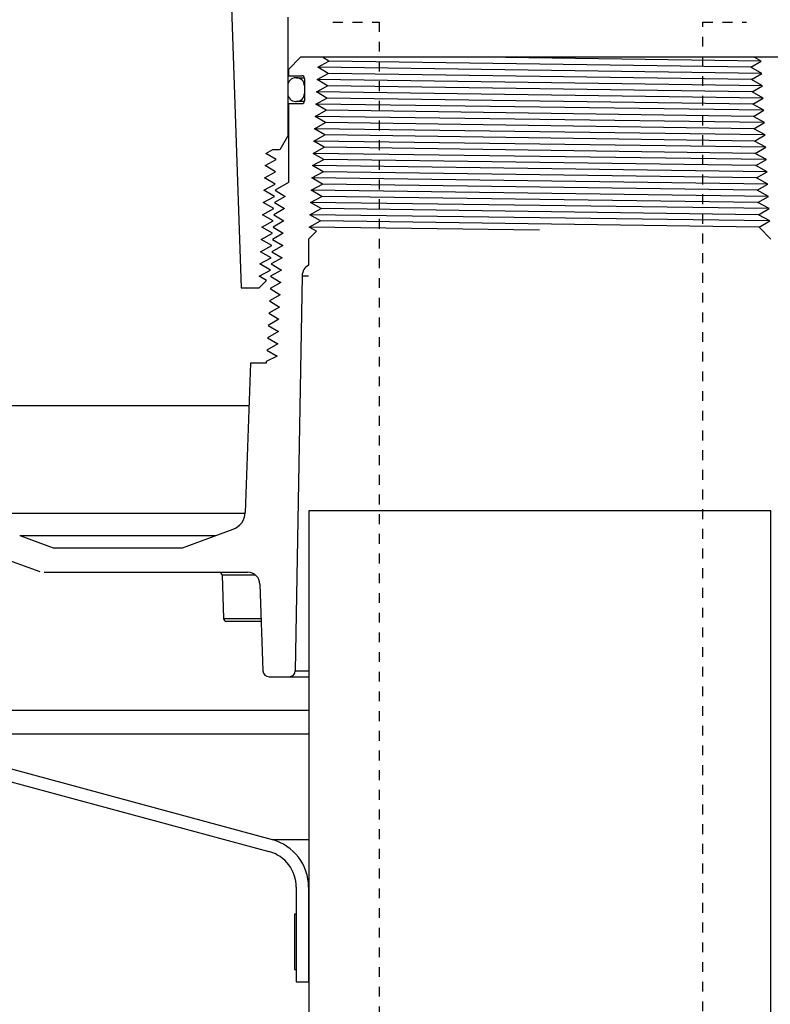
# Model space of a CAD drawing. Extents: x -169 to 2224, y 0 to 2796.
# Tile 264 of 530: x 1602 to 1609, y 960 to 970. Entities that reach past the tile are written whole.
import ezdxf

# ---------------------------------------------------------------- set-up
doc = ezdxf.new("R2010")
doc.units = 0
doc.header["$MEASUREMENT"] = 0
doc.header["$PDSIZE"] = 1
doc.linetypes.add('HIDDEN5', pattern=[0.05, 0.025, -0.025])
doc.layers.get('DEFPOINTS').update_dxf_attribs({"linetype": 'CONTINUOUS'})
for name, color, linetype in [('DIM', 3, 'CONTINUOUS'), ('FILL-TUBE', 1, 'CONTINUOUS'), ('GALV-4', 4, 'CONTINUOUS'), ('PEAGRAVEL-HATCH', 3, 'CONTINUOUS'), ('SPILL-BUCKET', 1, 'CONTINUOUS')]:
    doc.layers.add(name, color=color, linetype=linetype)
doc.styles.add('SIMPLEX', font='simplex')
doc.dimstyles.new('DIM64', dxfattribs={"dimscale": 64, "dimtxt": 0.09375, "dimasz": 0.09375, "dimexe": 0.0625, "dimexo": 0.0625, "dimgap": 0.046875, "dimtad": 1, "dimdec": 4, "dimzin": 3, "dimdsep": 46, "dimlunit": 4, "dimtxsty": 'SIMPLEX', "dimcen": 0, "dimclrd": 256, "dimclre": 256, "dimclrt": 256, "dimadec": 0, "dimazin": 0, "dimtfac": 1, "dimtdec": 4, "dimtmove": 0, "dimatfit": 3, "dimfxl": 1, "dimfrac": 2, "dimtolj": 1, "dimtzin": 0, "dimarcsym": 0})

# ---------------------------------------------------------------- blocks, each defined once
blk = doc.blocks.new('*D48')
at = {"layer": 'DEFPOINTS', "color": 0, "transparency": 16777216}
for p in [(2031.773, 978.296), (1368.547, 978.015), (2031.773, 700.523)]:
    blk.add_point(p, dxfattribs=at)
at = {"layer": 'DIM', "lineweight": -2, "transparency": 16777216}
for p, q in [((2031.773, 974.296), (2031.773, 696.523)), ((1368.547, 974.015), (1368.547, 696.523)), ((1374.547, 700.523), (2025.773, 700.523))]:
    blk.add_line(p, q, dxfattribs=at)
at = {"layer": 'DIM', "transparency": 16777216}
for points in [[(1374.547, 701.523), (1374.547, 699.523), (1368.547, 700.523)], [(2025.773, 701.523), (2025.773, 699.523), (2031.773, 700.523)]]:
    blk.add_solid(points, dxfattribs=at)
at = {"layer": 'DIM', "transparency": 16777216, "insert": (1700.16, 708.095), "char_height": 6, "attachment_point": 5, "style": 'SIMPLEX'}
blk.add_mtext('\\A1;55\'-3 1/4" (F.V. TANK SLAB)', dxfattribs=at)

msp = doc.modelspace()

# ---------------------------------------------------------------- hatches: boundary and pattern name
at = {"layer": 'PEAGRAVEL-HATCH'}
h = msp.add_hatch(dxfattribs=at)
h.set_pattern_fill('AR-SAND', color=256, scale=7.5, style=0)
h.set_pattern_definition([(37.5, (-593.363, -9e-12), (-0.47245, 14.45118), [0, -11.4, 0, -12.75, 0, -12.1875]), (7.5, (-593.363, -9e-12), (13.27333, 21.1661), [0, -6.15, 0, -10.275, 0, -3.9375]), (327.5, (-602.588, -9e-12), (23.356064, 0.04244), [0, -3.75, 0, -13.5, 0, -17.625]), (317.5, (-602.588, -9e-12), (22.54595, 6.58257), [0, -1.875, 0, -8.85, 0, -10.125])])
h.paths.add_polyline_path([(1604.59852, 960.79968), (1604.47361, 960.79968), (1604.47361, 961.76127), (1604.39617, 961.9894), (1604.19586, 962.12325), (1600.05892, 963.24221), (1599.9517, 963.55806), (1599.9517, 965.20292), (1599.71749, 965.20292), (1599.71749, 966.80415), (1598.69642, 967.23834), (1598.69642, 978.29596), (1579.80208, 978.29596), (1579.78756, 973.7036), (1572.69774, 973.59894), (1572.69774, 935.26579), (1604.59239, 935.25828)])
h.paths.add_polyline_path([(1604.59216, 934.25828), (1572.69774, 934.26579), (1572.69774, 916.52404), (1572.94774, 916.52404), (1575.19774, 915.52328), (1576.19774, 917.52328), (1581.19774, 917.52328), (1582.19774, 915.52328), (1595.19774, 915.52328), (1596.19774, 917.52328), (1601.19774, 917.52328), (1602.19774, 915.52328), (1604.59216, 916.52328)])

# ---------------------------------------------------------------- linework, layer by layer
at = {"layer": 'FILL-TUBE', "color": 1, "linetype": 'HIDDEN5'}
for points in [[(1604.84579, 969.73364), (1605.3151, 969.73364), (1605.3151, 923.08497)], [(1608.60618, 923.08497), (1608.60618, 969.73364), (1609.04969, 969.73364)]]:
    msp.add_lwpolyline(points, dxfattribs=at)
at = {"layer": 'GALV-4', "color": 1}
msp.add_lwpolyline([(1604.59935, 964.77028), (1604.58798, 916.52328), (1609.28477, 916.52328), (1609.29613, 964.77028)], close=True, dxfattribs=at)
at = {"layer": 'SPILL-BUCKET', "color": 1, "linetype": 'Continuous'}
for p, q in [((1603.80766, 970.09345), (1603.91447, 967.03487)), ((1604.38617, 969.783), (1604.38617, 968.57539)), ((1604.51758, 969.37677), (1604.39266, 969.25186)), ((1609.37626, 969.37677), (1604.51758, 969.37677)), ((1604.83116, 969.37677), (1604.73859, 969.37677)), ((1604.80455, 969.33749), (1604.73859, 969.37677)), ((1609.19757, 969.33749), (1609.12734, 969.37677)), ((1604.69279, 969.27503), (1604.80455, 969.33749)), ((1604.79793, 969.21257), (1604.69279, 969.27503)), ((1609.0926, 969.27503), (1609.19757, 969.33749)), ((1609.20453, 969.21257), (1609.0926, 969.27503)), ((1604.39266, 969.25186), (1604.39266, 969.1894)), ((1604.39266, 969.1894), (1604.52957, 969.1894)), ((1604.68583, 969.15012), (1604.79793, 969.21257)), ((1609.09922, 969.15012), (1609.20453, 969.21257)), ((1604.38617, 969.08772), (1604.38617, 969.00777)), ((1604.47611, 969.16767), (1604.46611, 969.16767)), ((1604.47611, 969.16767), (1604.48508, 969.16767)), ((1604.48508, 969.16767), (1604.51193, 969.16767)), ((1604.51193, 969.16767), (1604.55647, 969.16767)), ((1604.55605, 969.08772), (1604.55605, 969.00777)), ((1604.5563, 969.08772), (1604.55605, 969.08772)), ((1604.55705, 969.08772), (1604.5563, 969.08772)), ((1604.55705, 969.16192), (1604.55705, 968.93358)), ((1604.67887, 969.0252), (1604.79131, 969.08766)), ((1604.79131, 969.08766), (1604.68583, 969.15012)), ((1609.21148, 969.08766), (1609.09922, 969.15012)), ((1609.10584, 969.0252), (1609.21148, 969.08766)), ((1604.55605, 969.00777), (1604.5563, 969.00777)), ((1604.5563, 969.00777), (1604.55705, 969.00777)), ((1604.78468, 968.96274), (1604.67887, 969.0252)), ((1609.21844, 968.96274), (1609.10584, 969.0252)), ((1604.39266, 968.9061), (1604.39266, 968.10357)), ((1604.39266, 968.9061), (1604.52957, 968.9061)), ((1604.46611, 968.92783), (1604.47611, 968.92783)), ((1604.48507, 968.92783), (1604.47611, 968.92783)), ((1604.5119, 968.92783), (1604.48507, 968.92783)), ((1604.55641, 968.92783), (1604.5119, 968.92783)), ((1604.67192, 968.90029), (1604.78468, 968.96274)), ((1604.77806, 968.83783), (1604.67192, 968.90029)), ((1609.11246, 968.90029), (1609.21844, 968.96274)), ((1609.2254, 968.83783), (1609.11246, 968.90029)), ((1604.66496, 968.77537), (1604.77806, 968.83783)), ((1604.77144, 968.71291), (1604.66496, 968.77537)), ((1609.11909, 968.77537), (1609.2254, 968.83783)), ((1609.23235, 968.71291), (1609.11909, 968.77537)), ((1604.658, 968.65046), (1604.77144, 968.71291)), ((1609.12571, 968.65046), (1609.23235, 968.71291)), ((1604.3081, 968.44016), (1604.38617, 968.57539)), ((1604.38617, 968.57539), (1604.38779, 968.57539)), ((1604.38779, 968.57539), (1604.39267, 968.57539)), ((1604.65105, 968.52554), (1604.76482, 968.588)), ((1604.76482, 968.588), (1604.658, 968.65046)), ((1609.23931, 968.588), (1609.12571, 968.65046)), ((1609.13233, 968.52554), (1609.23931, 968.588)), ((1604.75819, 968.46309), (1604.65105, 968.52554)), ((1609.24627, 968.46309), (1609.13233, 968.52554)), ((1604.16514, 968.40063), (1604.2358, 968.44016)), ((1604.2701, 968.33817), (1604.16514, 968.40063)), ((1604.2358, 968.44016), (1604.30337, 968.44016)), ((1604.64409, 968.40063), (1604.75819, 968.46309)), ((1604.75157, 968.33817), (1604.64409, 968.40063)), ((1609.13895, 968.40063), (1609.24627, 968.46309)), ((1609.25323, 968.33817), (1609.13895, 968.40063)), ((1604.15826, 968.27571), (1604.2701, 968.33817)), ((1604.26348, 968.21326), (1604.15826, 968.27571)), ((1604.63713, 968.27571), (1604.75157, 968.33817)), ((1604.74495, 968.21326), (1604.63713, 968.27571)), ((1609.14557, 968.27571), (1609.25323, 968.33817)), ((1609.26018, 968.21326), (1609.14557, 968.27571)), ((1604.15137, 968.1508), (1604.26348, 968.21326)), ((1604.63017, 968.1508), (1604.74495, 968.21326)), ((1609.1522, 968.1508), (1609.26018, 968.21326)), ((1604.14449, 968.02588), (1604.25686, 968.08834)), ((1604.25686, 968.08834), (1604.15137, 968.1508)), ((1604.39266, 968.10357), (1604.25829, 968.02588)), ((1604.62322, 968.02588), (1604.73833, 968.08834)), ((1604.73833, 968.08834), (1604.63017, 968.1508)), ((1609.26714, 968.08834), (1609.1522, 968.1508)), ((1609.15882, 968.02588), (1609.26714, 968.08834)), ((1604.25025, 967.96343), (1604.14449, 968.02588)), ((1604.25829, 968.02588), (1604.36003, 967.96343)), ((1604.73171, 967.96343), (1604.62322, 968.02588)), ((1609.2741, 967.96343), (1609.15882, 968.02588)), ((1604.13761, 967.90097), (1604.25025, 967.96343)), ((1604.24363, 967.83851), (1604.13761, 967.90097)), ((1604.36003, 967.96343), (1604.252, 967.90097)), ((1604.252, 967.90097), (1604.35374, 967.83851)), ((1604.61626, 967.90097), (1604.73171, 967.96343)), ((1604.72508, 967.83851), (1604.61626, 967.90097)), ((1609.16544, 967.90097), (1609.2741, 967.96343)), ((1609.28105, 967.83851), (1609.16544, 967.90097)), ((1604.13072, 967.77606), (1604.24363, 967.83851)), ((1604.23702, 967.7136), (1604.13072, 967.77606)), ((1604.35374, 967.83851), (1604.24546, 967.77606)), ((1604.24546, 967.77606), (1604.34745, 967.7136)), ((1604.6093, 967.77606), (1604.72508, 967.83851)), ((1604.71846, 967.7136), (1604.6093, 967.77606)), ((1609.17206, 967.77606), (1609.28105, 967.83851)), ((1609.28801, 967.7136), (1609.17206, 967.77606)), ((1604.12384, 967.65114), (1604.23702, 967.7136)), ((1604.34745, 967.7136), (1604.23891, 967.65114)), ((1604.60268, 967.65114), (1604.71846, 967.7136)), ((1609.17773, 967.65059), (1609.28801, 967.7136)), ((1604.11695, 967.52623), (1604.2304, 967.58868)), ((1604.2304, 967.58868), (1604.12384, 967.65114)), ((1604.34116, 967.58868), (1604.23236, 967.52623)), ((1604.23891, 967.65114), (1604.34116, 967.58868)), ((1604.59852, 967.52986), (1604.67718, 967.60852)), ((1604.67718, 967.60852), (1604.60268, 967.65114)), ((1609.17773, 967.65059), (1609.29846, 967.52986)), ((1604.22379, 967.46377), (1604.11695, 967.52623)), ((1604.23236, 967.52623), (1604.33487, 967.46377)), ((1604.59852, 967.52986), (1604.59852, 967.26493)), ((1604.11007, 967.40131), (1604.22379, 967.46377)), ((1604.21717, 967.33885), (1604.11007, 967.40131)), ((1604.33487, 967.46377), (1604.22582, 967.40131)), ((1604.22582, 967.40131), (1604.32857, 967.33885)), ((1604.10319, 967.2764), (1604.21717, 967.33885)), ((1604.21056, 967.21394), (1604.10319, 967.2764)), ((1604.32857, 967.33885), (1604.21927, 967.2764)), ((1604.21927, 967.2764), (1604.32228, 967.21394)), ((1604.09657, 967.15148), (1604.21056, 967.21394)), ((1604.32228, 967.21394), (1604.21272, 967.15148)), ((1604.09615, 967.03487), (1604.17003, 967.10875)), ((1604.17003, 967.10875), (1604.09657, 967.15148)), ((1604.31599, 967.08902), (1604.20618, 967.02657)), ((1604.21272, 967.15148), (1604.31599, 967.08902)), ((1604.53316, 967.1573), (1604.46312, 963.14427)), ((1603.91447, 967.03487), (1604.09615, 967.03487)), ((1604.20618, 967.02657), (1604.3097, 966.96411)), ((1604.3097, 966.96411), (1604.19963, 966.90165)), ((1604.19963, 966.90165), (1604.30341, 966.8392)), ((1604.30341, 966.8392), (1604.19308, 966.77674)), ((1604.19308, 966.77674), (1604.29711, 966.71428)), ((1604.29711, 966.71428), (1604.18654, 966.65182)), ((1604.29082, 966.58937), (1604.17999, 966.52691)), ((1604.18654, 966.65182), (1604.29082, 966.58937)), ((1604.17999, 966.52691), (1604.28453, 966.46445)), ((1604.28453, 966.46445), (1604.17344, 966.40199)), ((1604.17344, 966.40199), (1604.27824, 966.33954)), ((1604.27824, 966.33954), (1604.16732, 966.28509)), ((1604.16732, 966.28509), (1604.16732, 966.26952)), ((1604.00681, 966.26952), (1603.95379, 964.75106)), ((1604.16732, 966.26952), (1604.00681, 966.26952)), ((1603.31676, 964.3945), (1603.83062, 964.58153)), ((1601.6616, 964.51778), (1602.0003, 964.3945)), ((1601.12977, 964.42062), (1601.86723, 964.15221)), ((1602.0003, 964.3945), (1603.31676, 964.3945)), ((1601.90995, 964.14467), (1603.97863, 964.14467)), ((1603.72626, 964.11453), (1603.71893, 964.11453)), ((1603.71893, 964.11453), (1603.73427, 963.67515)), ((1603.74817, 964.11453), (1603.72626, 964.11453)), ((1603.78437, 964.11453), (1603.74817, 964.11453)), ((1603.83438, 964.11453), (1603.78437, 964.11453)), ((1603.89757, 964.11453), (1603.83438, 964.11453)), ((1603.97312, 964.11453), (1603.89757, 964.11453)), ((1604.06005, 964.11453), (1603.97312, 964.11453)), ((1604.10347, 964.02412), (1604.13423, 963.14318)), ((1603.73427, 963.67515), (1603.7406, 963.67515)), ((1603.7406, 963.67515), (1603.7595, 963.67515)), ((1603.7595, 963.67515), (1603.79077, 963.67515)), ((1603.79077, 963.67515), (1603.83405, 963.67515)), ((1603.83405, 963.67515), (1603.88885, 963.67515)), ((1603.88885, 963.67515), (1603.95456, 963.67515)), ((1603.95456, 963.67515), (1604.03043, 963.67515)), ((1604.03043, 963.67515), (1604.11561, 963.67515)), ((1603.77306, 963.64501), (1603.76548, 963.64501)), ((1603.7957, 963.64501), (1603.77306, 963.64501)), ((1603.83308, 963.64501), (1603.7957, 963.64501)), ((1603.88469, 963.64501), (1603.83308, 963.64501)), ((1603.94979, 963.64501), (1603.88469, 963.64501)), ((1604.0275, 963.64501), (1603.94979, 963.64501)), ((1604.11672, 963.64501), (1604.0275, 963.64501)), ((1604.19665, 963.0829), (1604.40067, 963.0829))]:
    msp.add_line(p, q, dxfattribs=at)
at = {"layer": 'SPILL-BUCKET', "color": 8}
for p, q in [((1609.19757, 969.33749), (1606.36681, 969.37677)), ((1609.20453, 969.21257), (1604.69279, 969.27503)), ((1609.0926, 969.27503), (1604.80455, 969.33749)), ((1609.09922, 969.15012), (1604.79793, 969.21257)), ((1609.21148, 969.08766), (1604.68583, 969.15012)), ((1609.10584, 969.0252), (1604.79131, 969.08766)), ((1609.21844, 968.96274), (1604.67887, 969.0252)), ((1609.2254, 968.83783), (1604.67192, 968.90029)), ((1609.11246, 968.90029), (1604.78468, 968.96274)), ((1609.23235, 968.71291), (1604.66496, 968.77537)), ((1609.11909, 968.77537), (1604.77806, 968.83783)), ((1609.12571, 968.65046), (1604.77144, 968.71291)), ((1609.23931, 968.588), (1604.658, 968.65046)), ((1609.13233, 968.52554), (1604.76482, 968.588)), ((1609.24627, 968.46309), (1604.65105, 968.52554)), ((1609.25323, 968.33817), (1604.64409, 968.40063)), ((1609.13895, 968.40063), (1604.75819, 968.46309)), ((1609.26018, 968.21326), (1604.63713, 968.27571)), ((1609.14557, 968.27571), (1604.75157, 968.33817)), ((1609.26714, 968.08834), (1604.63017, 968.1508)), ((1609.15882, 968.02588), (1604.73833, 968.08834)), ((1609.2741, 967.96343), (1604.62322, 968.02588)), ((1609.28105, 967.83851), (1604.61626, 967.90097)), ((1609.16544, 967.90097), (1604.73171, 967.96343)), ((1609.28801, 967.7136), (1604.6093, 967.77606)), ((1609.17206, 967.77606), (1604.72508, 967.83851)), ((1609.17716, 967.65116), (1604.71846, 967.7136)), ((1606.94692, 967.61985), (1604.60268, 967.65114))]:
    msp.add_line(p, q, dxfattribs=at)
at = {"layer": 'SPILL-BUCKET', "color": 8, "linetype": 'Continuous'}
msp.add_line((1609.1522, 968.1508), (1604.74495, 968.21326), dxfattribs=at)
at = {"layer": 'SPILL-BUCKET', "color": 7}
for p, q in [((1604.53316, 967.1573), (1604.59852, 967.1573)), ((1601.45909, 965.83974), (1603.99181, 965.83974)), ((1601.49736, 964.74383), (1603.95354, 964.74383)), ((1601.6616, 964.51778), (1603.65547, 964.51778)), ((1604.40067, 963.0829), (1604.59914, 963.0829)), ((1604.46312, 963.14427), (1604.59915, 963.14427)), ((1600.07661, 962.74227), (1604.59906, 962.74227)), ((1604.599, 962.50095), (1600.26178, 962.50095)), ((1604.22819, 961.42811), (1604.59875, 961.42811))]:
    msp.add_line(p, q, dxfattribs=at)
at = {"layer": 'SPILL-BUCKET', "linetype": 'Continuous'}
for p, q in [((1600.26178, 962.50095), (1604.22819, 961.42812)), ((1600.22945, 962.38029), (1604.19586, 961.30745)), ((1604.47361, 960.94548), (1604.47361, 959.98388)), ((1604.59852, 960.94548), (1604.59852, 959.98388)), ((1604.47361, 959.98388), (1604.59852, 959.98388))]:
    msp.add_line(p, q, dxfattribs=at)
at = {"layer": 'SPILL-BUCKET', "color": 7, "linetype": 'Continuous'}
for p, q in [((1604.47361, 960.67092), (1604.45362, 960.67092)), ((1604.45362, 960.67092), (1604.45362, 960.1088)), ((1604.47361, 960.67092), (1604.47361, 960.1088)), ((1604.45362, 960.1088), (1604.47361, 960.1088))]:
    msp.add_line(p, q, dxfattribs=at)
at = {"layer": 'SPILL-BUCKET', "color": 1, "linetype": 'Continuous'}
for centre, radius, start, end in [((1604.52957, 969.16192), 0.02748, 0, 90), ((1604.46611, 969.08772), 0.07995, 90, 180), ((1604.47611, 969.08772), 0.07995, 0, 90), ((1604.46611, 969.00777), 0.07995, 180, 270), ((1604.47611, 969.00777), 0.07995, 270, 0), ((1604.52957, 968.93358), 0.02748, 270, 0), ((1604.65806, 967.15512), 0.12491, 118.464605, 179), ((1603.76653, 964.7576), 0.18737, 290, 358), ((1603.68772, 964.11344), 0.03123, 2, 90), ((1603.97863, 964.01976), 0.12491, 2, 90), ((1603.76548, 963.67624), 0.03123, 182, 270), ((1604.19665, 963.14536), 0.06246, 182, 270), ((1604.40067, 963.14536), 0.06246, 270, 359)]:
    msp.add_arc(centre, radius, start, end, dxfattribs=at)
at = {"layer": 'SPILL-BUCKET', "linetype": 'Continuous'}
for radius, end in [(0.49966, 75), (0.37474, 75.000001)]:
    msp.add_arc((1604.09887, 960.94548), radius, 0, end, dxfattribs=at)

# ---------------------------------------------------------------- dimensions: what is measured, and where the dimension line sits
at = {"layer": 'DIM'}
dim = msp.add_linear_dim(base=(2031.77254, 700.52328), p1=(1368.54722, 978.01471), p2=(2031.77254, 978.29596), angle=0, text='<> (F.V. TANK SLAB)', dimstyle='DIM64', dxfattribs=at)
dim.commit()
dim.dimension.update_dxf_attribs({"geometry": '*D48', "text_midpoint": (1700.15988, 708.09471)})

doc.saveas('drawing.dxf')
